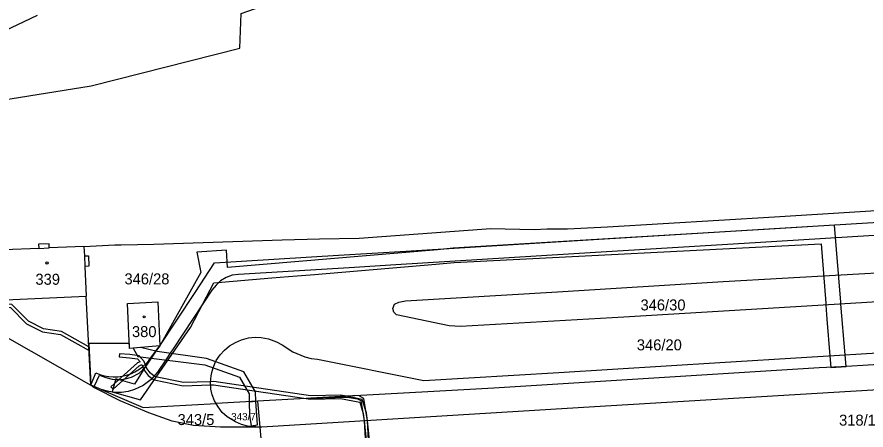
# Model space of a CAD drawing. Extents: x -869103 to -863415, y -1015889 to -1012477.
# Drawn here: x -867099.6 to -866968.4, y -1013413.7 to -1013349.8 of the extents above; entities that cross this region are included whole.
import ezdxf

# ---------------------------------------------------------------- set-up
doc = ezdxf.new("R2010")
doc.units = 0
for name, color, linetype in [('Hranice parcel', 7, 'Continuous'), ('Parcelní čísla', 7, 'Continuous'), ('Vnitřní kresba', 7, 'Continuous'), ('Věcná břemena k části', 7, 'Continuous'), ('Značky budov', 7, 'Continuous')]:
    doc.layers.add(name, color=color, linetype=linetype)

msp = doc.modelspace()

# ---------------------------------------------------------------- linework, layer by layer
at = {"layer": 'Hranice parcel'}
for p, q in [((-867088.16, -1013406.74), (-867088.89, -1013393.01)), ((-867102.23, -1013398.74), (-867088.16, -1013406.74)), ((-867087.63, -1013406.97), (-867088.16, -1013406.74)), ((-867086.58, -1013407.42), (-867087.63, -1013406.97)), ((-867086.58, -1013407.42), (-867080.08, -1013410.23)), ((-867035.16, -1013407.72), (-867062.43, -1013409.24)), ((-867080.08, -1013410.23), (-867068.8, -1013409.6)), ((-867068.8, -1013409.6), (-867069.05, -1013409.16)), ((-867062.43, -1013409.24), (-867068.8, -1013409.6)), ((-867068.51, -1013410.12), (-867068.8, -1013409.6)), ((-867062.05, -1013413.25), (-867063.95, -1013413.1)), ((-867061.72, -1013413.25), (-867062.05, -1013413.25)), ((-867062.05, -1013413.25), (-867061.49, -1013419.25))]:
    msp.add_line(p, q, dxfattribs=at)
for points in [[(-867125.34, -1013369.35), (-867121.06, -1013367.75), (-867121.22, -1013365.76), (-867088.11, -1013360.43), (-867065.13, -1013354.61), (-867064.91, -1013349.26), (-867037.44, -1013339.56), (-866998.85, -1013327.64), (-866977.38, -1013322.25), (-866938.58, -1013314.8), (-866876.94, -1013320.74), (-866873.14, -1013320.79), (-866852.72, -1013318.4), (-866844, -1013316.3), (-866738.13, -1013311.76), (-866726.35, -1013298.88)], [(-867096.47, -1013349.56), (-867104.67, -1013353.44), (-867126.28, -1013357.34), (-867129.28, -1013357.37)], [(-867089.23, -1013385.28), (-867084.46, -1013385.06), (-867083.48, -1013385.04), (-867078.45, -1013384.93), (-867058.58, -1013384.25), (-867052.83, -1013384.1), (-867046.68, -1013383.99), (-867026.35, -1013382.53), (-867019.67, -1013382.66), (-867017.62, -1013382.58), (-867014.97, -1013382.57), (-867014.5, -1013382.56), (-867008.31, -1013382.27), (-866982.52, -1013380.73), (-866958.51, -1013379.21), (-866958.52, -1013379.11), (-866933.72, -1013377.52), (-866933.7, -1013377.79), (-866915.67, -1013376.68), (-866914.34, -1013376.59)], [(-867087.63, -1013406.97), (-867086.84, -1013405.19), (-867085.86, -1013405.56), (-867084.88, -1013405.81), (-867083.82, -1013405.92), (-867082.84, -1013405.8), (-867081.86, -1013405.5), (-867080.71, -1013404.88), (-867080.15, -1013404.38), (-867079.53, -1013403.68), (-867078.78, -1013402.58), (-867078.06, -1013401.51), (-867077.5, -1013400.69), (-867072.06, -1013392.41), (-867069.05, -1013387.82), (-867049.91, -1013386.64), (-867039.48, -1013386), (-867010.47, -1013384.21), (-866985.06, -1013382.67), (-866956.23, -1013380.94)], [(-866956.25, -1013382.94), (-866985.5, -1013384.73), (-867010.18, -1013386.23), (-867041.05, -1013388.12), (-867048.25, -1013388.6), (-867065.32, -1013389.61), (-867066.31, -1013389.76), (-867067.24, -1013390.1), (-867068.12, -1013390.63), (-867068.81, -1013391.28), (-867069.44, -1013392.08), (-867075.35, -1013401), (-867075.91, -1013401.83), (-867076.6, -1013402.86), (-867077.87, -1013404.74), (-867078.86, -1013405.89), (-867080.06, -1013406.8), (-867081.42, -1013407.45), (-867082.39, -1013407.75), (-867083.42, -1013407.9), (-867084.45, -1013407.88), (-867085.41, -1013407.74), (-867086.58, -1013407.42)], [(-867089.23, -1013385.28), (-867094.6, -1013385.52), (-867094.62, -1013384.89), (-867096.25, -1013384.96), (-867096.22, -1013385.59), (-867101.61, -1013385.83)], [(-867101.61, -1013385.83), (-867101.33, -1013393.57), (-867088.89, -1013393.01)], [(-867089.23, -1013385.28), (-867089.16, -1013386.76), (-867088.54, -1013386.73), (-867088.46, -1013388.35), (-867089.09, -1013388.38), (-867088.89, -1013393.01)], [(-867032.76, -1013397.57), (-867040.9, -1013395.87), (-867041.36, -1013395.46), (-867041.51, -1013394.91), (-867041.23, -1013394.2), (-867040.54, -1013393.9), (-867039.54, -1013393.73), (-867016.04, -1013392.3), (-866990.41, -1013390.73), (-866963.07, -1013389.15), (-866960.29, -1013389.34), (-866959.65, -1013389.75), (-866958.72, -1013391.55), (-866958.77, -1013392.33), (-866959.36, -1013392.86), (-866961.27, -1013393.36), (-866963.18, -1013393.63), (-866977.51, -1013394.55), (-867005.77, -1013396.23), (-867031.03, -1013397.67), (-867032.76, -1013397.57)], [(-867077.5, -1013400.69), (-867082.17, -1013401.08), (-867082.51, -1013394.11), (-867077.83, -1013393.88), (-867077.5, -1013400.69)], [(-866868.55, -1013397.49), (-866873.02, -1013397.76), (-866932.22, -1013401.44), (-866972.2, -1013403.92), (-866975.59, -1013404.1), (-867025.86, -1013407.2), (-867035.16, -1013407.72)], [(-867069.05, -1013409.16), (-867069.4, -1013408.24), (-867069.61, -1013407.35), (-867069.67, -1013406.34), (-867069.58, -1013405.31), (-867069.49, -1013404.79), (-867069.26, -1013404.08), (-867069.18, -1013403.83), (-867068.88, -1013403.15), (-867068.77, -1013402.92), (-867068.18, -1013402.07), (-867067.51, -1013401.32), (-867066.72, -1013400.68), (-867065.8, -1013400.16), (-867064.89, -1013399.73), (-867063.82, -1013399.44), (-867062.78, -1013399.32), (-867061.85, -1013399.37), (-867060.69, -1013399.61), (-867059.48, -1013400.04), (-867058.58, -1013400.52), (-867056.95, -1013401.62), (-867055.11, -1013402.39), (-867054.09, -1013402.64), (-867053.11, -1013402.75), (-867036.72, -1013406.05), (-867015.85, -1013404.78), (-866990.95, -1013403.26), (-866964.05, -1013401.62)], [(-866873.65, -1013401.04), (-866875.12, -1013401.29), (-866877.62, -1013401.38), (-866881.39, -1013401.25), (-866889.13, -1013400.24), (-866892.01, -1013399.91), (-866941.07, -1013402.95), (-866942.88, -1013403.67), (-866943.85, -1013403.91), (-866949.07, -1013405.82), (-866951.38, -1013406.43), (-866952.81, -1013406.62), (-866964.74, -1013407.35), (-867010.31, -1013410.13), (-867061.72, -1013413.25)], [(-867062.05, -1013413.25), (-867068.15, -1013413.26), (-867072.28, -1013413.01), (-867075.61, -1013412.33), (-867079.21, -1013411.04), (-867083.65, -1013409.18), (-867087.7, -1013407.12), (-867088.16, -1013406.74)], [(-867062.43, -1013409.24), (-867062.16, -1013412.07), (-867062.05, -1013413.25)], [(-867063.95, -1013413.1), (-867064.9, -1013412.82), (-867065.81, -1013412.42), (-867067.09, -1013411.66), (-867067.89, -1013410.97), (-867068.51, -1013410.12)]]:
    msp.add_lwpolyline(points, dxfattribs=at)
at = {"layer": 'Vnitřní kresba'}
for p, q in [((-867096.22, -1013385.59), (-867094.6, -1013385.52)), ((-867089.16, -1013386.76), (-867089.09, -1013388.38))]:
    msp.add_line(p, q, dxfattribs=at)
at = {"layer": 'Věcná břemena k části'}
for points in [[(-867077.5, -1013400.69), (-867078.78, -1013402.39), (-867081.4, -1013406.6), (-867084.31, -1013405.79), (-867084.87, -1013407.79), (-867080.47, -1013409.02), (-867072.77, -1013397.85), (-867070.85, -1013394.18), (-867069.15, -1013390.91), (-867060.18, -1013390.16), (-867057.63, -1013389.95), (-867053.59, -1013389.61), (-867034.85, -1013388.04), (-867032, -1013387.8), (-866975.27, -1013384.87), (-866974.59, -1013394.06), (-866974.57, -1013394.36), (-866974.41, -1013396.53), (-866973.94, -1013402.22), (-866973.79, -1013404), (-866972.2, -1013403.92), (-866971.42, -1013403.87), (-866971.57, -1013402.08), (-866972.23, -1013394.21), (-866972.25, -1013393.92), (-866973.25, -1013381.98), (-866982.41, -1013382.58), (-867012.56, -1013384.36), (-867032.16, -1013385.58), (-867034.57, -1013385.79), (-867067.02, -1013388.55), (-867067.2, -1013385.87), (-867071.76, -1013386.2), (-867071.16, -1013389.32)], [(-867113.13, -1013390.66), (-867105.66, -1013392.55), (-867102.19, -1013394.67), (-867100.6, -1013394.75), (-867098.09, -1013397.25), (-867095.63, -1013398.51), (-867092.85, -1013398.94), (-867088.44, -1013401.41), (-867088.47, -1013400.82), (-867092.68, -1013398.46), (-867095.48, -1013398.02), (-867097.8, -1013396.84), (-867100.38, -1013394.26), (-867102.04, -1013394.17), (-867105.47, -1013392.08), (-867113.17, -1013390.14)], [(-867088.16, -1013406.74), (-867087.41, -1013404.86), (-867086.76, -1013405.12), (-867086.09, -1013405.31), (-867085.4, -1013405.43), (-867084.71, -1013405.48), (-867084.01, -1013405.47), (-867083.32, -1013405.38), (-867082.64, -1013405.22), (-867081.98, -1013404.99), (-867081.34, -1013404.7), (-867080.74, -1013404.35), (-867080.18, -1013403.94), (-867079.66, -1013403.47), (-867079.19, -1013402.95), (-867078.78, -1013402.39), (-867077.5, -1013400.69), (-867082.17, -1013401.08), (-867082.21, -1013400.31), (-867088.5, -1013400.3)], [(-867063.69, -1013409.31), (-867062.64, -1013409.25), (-867062.73, -1013407.79), (-867064.5, -1013404.7), (-867070.3, -1013402.65), (-867077.92, -1013401.54), (-867080.51, -1013400.94), (-867081.6, -1013401.03), (-867080.92, -1013402.31), (-867070.54, -1013403.63), (-867065.18, -1013405.52), (-867063.71, -1013408.08)], [(-867078.38, -1013405.95), (-867073.87, -1013406.84), (-867069.65, -1013406.72), (-867069.2, -1013406.71), (-867054.88, -1013408.82), (-867048.69, -1013408.47), (-867049.54, -1013408.31), (-867054.23, -1013408.41), (-867069.18, -1013406.21), (-867069.66, -1013406.22), (-867073.83, -1013406.34), (-867078.18, -1013405.49), (-867078.38, -1013405.34), (-867078.94, -1013404.91), (-867079.5, -1013404.19), (-867079.64, -1013403.81), (-867079.91, -1013403.1), (-867080.72, -1013402.23), (-867082.12, -1013402.03), (-867083.74, -1013401.89), (-867083.78, -1013402.39), (-867082.18, -1013402.53), (-867080.96, -1013402.69), (-867080.56, -1013403.14), (-867080.96, -1013403.31), (-867085.07, -1013407), (-867084.74, -1013407.37), (-867080.69, -1013403.74), (-867080.27, -1013403.56), (-867080.02, -1013404.23), (-867079.94, -1013404.43), (-867079.3, -1013405.27), (-867078.7, -1013405.71)], [(-867063.66, -1013411.47), (-867063.39, -1013413.07), (-867062.41, -1013412.91), (-867062.64, -1013409.25), (-867063.69, -1013409.31)], [(-867048.69, -1013408.47), (-867054.88, -1013408.82), (-867054.27, -1013408.91), (-867049.58, -1013408.81), (-867046.6, -1013409.39), (-867046.06, -1013411.15), (-867045.94, -1013412.29), (-867045.29, -1013418.25), (-867044.94, -1013421.21), (-867044.92, -1013421.35), (-867044.41, -1013421.32), (-867044.43, -1013421.18), (-867044.79, -1013418.19), (-867045.43, -1013412.26), (-867045.56, -1013411.05), (-867046.21, -1013408.95)], [(-867048.5, -1013408.63), (-867046.97, -1013408.85), (-867046.44, -1013409.15), (-867045.94, -1013412.29), (-867045.43, -1013421.24), (-867045.42, -1013421.38), (-867044.92, -1013421.35), (-867044.94, -1013421.21), (-867045.43, -1013412.26), (-867045.98, -1013408.83), (-867046.81, -1013408.37), (-867054.17, -1013408.78)]]:
    msp.add_lwpolyline(points, close=True, dxfattribs=at)
at = {"layer": 'Značky budov'}
for centre in [(-867094.93, -1013387.84), (-867079.92, -1013396.18)]:
    msp.add_circle(centre, 0.175, dxfattribs=at)

# ---------------------------------------------------------------- texts
at = {"layer": 'Parcelní čísla'}
for s, height, p in [('339', 1.7, (-867096.73, -1013391.22)), ('346/28', 1.7, (-867082.97, -1013391.16)), ('346/30', 1.7, (-867003.21, -1013395.19)), ('380', 1.7, (-867081.81, -1013399.32)), ('346/20', 1.7, (-867003.78, -1013401.37)), ('343/5', 1.7, (-867074.76, -1013412.93)), ('343/7', 1.139, (-867066.48, -1013412.2)), ('318/1', 1.7, (-866972.52, -1013413.02))]:
    msp.add_text(s, height=height, dxfattribs=at).set_placement(p)

doc.saveas('drawing.dxf')
